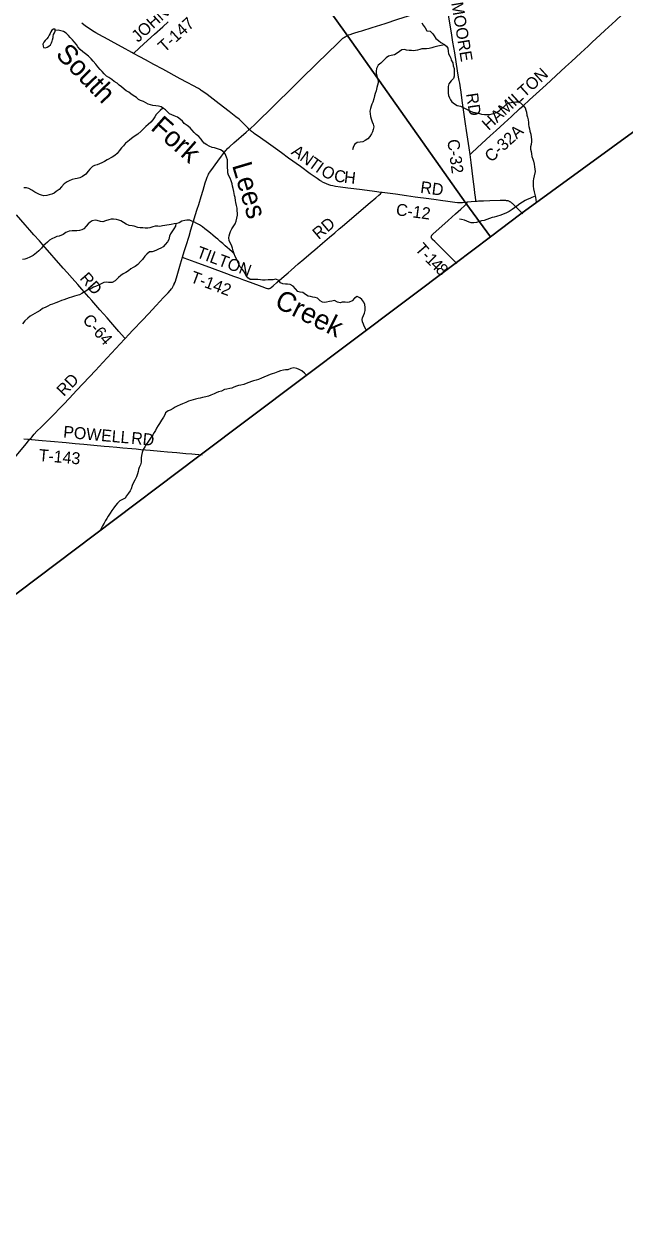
# Model space of a CAD drawing. Extents: x 1442749 to 1756758, y 235267 to 677782.
# Drawn here: x 1636274 to 1651408, y 470050 to 500562 of the extents above; entities that cross this region are included whole.
import ezdxf

# ---------------------------------------------------------------- set-up
doc = ezdxf.new("R2010")
doc.units = 0
for name, color, linetype in [('GM_X_Adjacent_County', 7, 'Continuous'), ('GM_X_County', 7, 'Continuous'), ('GM_X_County_Road', 7, 'Continuous'), ('GM_X_County_Road_Text', 7, 'Continuous'), ('GM_X_Minor_Lake', 7, 'Continuous'), ('GM_X_Minor_River', 7, 'Continuous'), ('GM_X_Minor_River_Text', 7, 'Continuous'), ('GM_X_Township', 7, 'Continuous'), ('GM_X_Township_Road', 7, 'Continuous'), ('GM_X_Township_Road_Text', 7, 'Continuous')]:
    doc.layers.add(name, color=color, linetype=linetype)

msp = doc.modelspace()

# ---------------------------------------------------------------- linework, layer by layer
at = {"layer": 'GM_X_Adjacent_County'}
msp.add_lwpolyline([(1614700, 470050), (1618604, 472952), (1620523, 474378), (1621966, 475451), (1621997, 475474), (1628919, 480818), (1628958, 480847), (1631413, 482696), (1633248, 484078), (1633505, 484272), (1633819, 484508), (1635644, 485883), (1638042, 487688), (1640676, 489672), (1647133, 494533), (1648023, 495203), (1648788, 495779), (1655741, 500852)], dxfattribs=at)
at = {"layer": 'GM_X_County'}
msp.add_lwpolyline([(1655741, 500852), (1648788, 495779), (1648023, 495203), (1647133, 494533), (1640676, 489672), (1638042, 487688), (1635644, 485883), (1633819, 484508), (1633505, 484272), (1633248, 484078), (1631413, 482696), (1628958, 480847), (1628919, 480818), (1621997, 475474), (1621966, 475451), (1620523, 474378), (1618604, 472952), (1614700, 470050)], dxfattribs=at)
at = {"layer": 'GM_X_County_Road'}
for points in [[(1644553, 500325), (1644578, 500332), (1644716, 500375), (1644785, 500397), (1645045, 500479), (1645366, 500583), (1645685, 500685), (1645954, 500770), (1646113, 500820), (1646314, 500884), (1646587, 500971), (1646916, 501077)], [(1647509, 497280), (1647485, 497442), (1647420, 497883), (1647395, 498055), (1647313, 498637), (1647275, 498912), (1647272, 498932), (1647270, 498945), (1647268, 498957), (1647249, 499075), (1647236, 499142), (1647221, 499223), (1647194, 499388), (1647123, 499842), (1647078, 500113), (1647040, 500343), (1646940, 500941), (1646916, 501077)], [(1647509, 497280), (1647544, 497312), (1647700, 497457), (1648020, 497749), (1648169, 497887), (1648370, 498070), (1648554, 498239), (1648757, 498425), (1648846, 498508), (1649003, 498652), (1649423, 499038), (1649794, 499376), (1649918, 499488), (1650063, 499622), (1650301, 499843), (1650483, 500012), (1650588, 500107), (1650790, 500295), (1650908, 500404), (1651180, 500655), (1651480, 500930)], [(1639026, 499827), (1638987, 499848), (1638742, 499981), (1638540, 500091), (1638391, 500173), (1638157, 500300), (1638078, 500345), (1638041, 500368), (1637994, 500397), (1637912, 500452), (1637821, 500516), (1637725, 500584)], [(1641946, 497907), (1641963, 497921), (1641969, 497926), (1641980, 497937), (1641991, 497947), (1642068, 498021), (1642195, 498145), (1642479, 498424), (1642700, 498639), (1642917, 498853), (1643236, 499166), (1643658, 499579), (1644166, 500078), (1644249, 500158), (1644269, 500175), (1644307, 500209), (1644322, 500220), (1644344, 500236), (1644360, 500246), (1644385, 500260), (1644411, 500273), (1644426, 500280), (1644450, 500290), (1644485, 500302), (1644553, 500325)], [(1641946, 497907), (1641914, 497939), (1641847, 498011), (1641784, 498078), (1641741, 498120), (1641690, 498165), (1641610, 498229), (1641438, 498361), (1641292, 498473), (1641108, 498614), (1640882, 498789), (1640779, 498866), (1640735, 498895), (1640716, 498907), (1640666, 498938), (1640647, 498949), (1640542, 499006), (1640380, 499093), (1640204, 499189), (1639765, 499425), (1639543, 499546), (1639327, 499664), (1639189, 499739), (1639026, 499827)], [(1640264, 494688), (1640308, 494834), (1640354, 494981), (1640427, 495223), (1640476, 495383), (1640542, 495600), (1640585, 495741), (1640633, 495897), (1640671, 496020), (1640732, 496221), (1640780, 496377), (1640836, 496563), (1640866, 496656), (1640884, 496705), (1640893, 496726), (1640908, 496758), (1640919, 496780), (1640934, 496806), (1640947, 496828), (1640974, 496868), (1641156, 497112), (1641249, 497239), (1641322, 497340), (1641356, 497381), (1641368, 497395), (1641390, 497420), (1641408, 497438), (1641437, 497466), (1641454, 497481), (1641554, 497569), (1641871, 497843), (1641946, 497907)], [(1645271, 496324), (1645097, 496345), (1644788, 496386), (1644580, 496413), (1644431, 496432), (1644245, 496455), (1644119, 496473), (1644054, 496486), (1644004, 496498), (1643951, 496515), (1643893, 496536), (1643833, 496562), (1643795, 496581), (1643771, 496594), (1643727, 496621), (1643654, 496671), (1643484, 496793), (1643233, 496973), (1642936, 497189), (1642757, 497317), (1642605, 497425), (1642429, 497552), (1642229, 497695), (1642073, 497808), (1642054, 497821), (1642003, 497861), (1641981, 497878), (1641946, 497907)], [(1647657, 496094), (1647654, 496123), (1647644, 496206), (1647631, 496310), (1647619, 496405), (1647590, 496652), (1647538, 497075), (1647519, 497208), (1647509, 497280)], [(1647435, 496073), (1647387, 496068), (1647321, 496063), (1647301, 496062), (1647268, 496061), (1647247, 496061), (1647213, 496062), (1647194, 496063), (1647129, 496070), (1646947, 496095), (1646762, 496121), (1646655, 496135), (1646473, 496161), (1646122, 496206), (1645910, 496236), (1645631, 496275), (1645296, 496321), (1645271, 496324)], [(1647540, 496084), (1647435, 496073)], [(1647657, 496094), (1647641, 496093), (1647540, 496084)], [(1648840, 495785), (1648722, 495903), (1648700, 495925), (1648657, 495968), (1648632, 495993), (1648580, 496041), (1648563, 496055), (1648547, 496067), (1648535, 496075), (1648522, 496083), (1648510, 496089), (1648499, 496095), (1648486, 496100), (1648469, 496106), (1648449, 496111), (1648439, 496112), (1648425, 496114), (1648414, 496115), (1648399, 496116), (1648390, 496117), (1648371, 496117), (1648271, 496116), (1648005, 496107), (1647848, 496102), (1647723, 496098), (1647688, 496097), (1647657, 496094)], [(1638817, 492638), (1638799, 492658), (1638656, 492819), (1638453, 493051), (1638361, 493157), (1638179, 493365), (1637979, 493594), (1637903, 493681), (1637787, 493815), (1637727, 493884), (1637624, 493999), (1637479, 494164), (1637356, 494305), (1637257, 494415), (1636747, 494997), (1636658, 495098), (1636520, 495256), (1636417, 495371), (1636300, 495508), (1636078, 495758)], [(1638817, 492638), (1638913, 492739), (1639014, 492847), (1639253, 493104), (1639403, 493265), (1639601, 493475), (1639786, 493670), (1639898, 493789), (1639955, 493853), (1639985, 493890), (1640000, 493911), (1640011, 493927), (1640023, 493946), (1640031, 493960), (1640040, 493978), (1640049, 493998), (1640056, 494015), (1640074, 494063), (1640108, 494168), (1640215, 494526), (1640264, 494688)], [(1636417, 490099), (1636462, 490154), (1636529, 490231), (1636596, 490302), (1636703, 490409), (1636773, 490478), (1636946, 490653), (1637055, 490762), (1637150, 490857), (1637272, 490985), (1637406, 491125), (1637603, 491336), (1638067, 491832), (1638257, 492037), (1638364, 492152), (1638695, 492507), (1638800, 492620), (1638817, 492638)], [(1635091, 488591), (1635188, 488686), (1635291, 488788), (1635521, 489022), (1635616, 489121), (1635680, 489193), (1635719, 489241), (1635833, 489385), (1636018, 489615), (1636116, 489734), (1636292, 489946), (1636417, 490099)]]:
    msp.add_lwpolyline(points, dxfattribs=at)
at = {"layer": 'GM_X_Minor_Lake'}
for points in [[(1636973, 500114), (1636980, 500138), (1636986, 500168), (1637001, 500226), (1637003, 500256), (1637013, 500300), (1637034, 500346), (1637056, 500388), (1637057, 500434), (1637013, 500440), (1636966, 500413), (1636946, 500367), (1636929, 500327), (1636907, 500283), (1636881, 500237), (1636848, 500195)], [(1636848, 500195), (1636806, 500151), (1636771, 500108), (1636747, 500060), (1636750, 500012), (1636764, 499971), (1636810, 499967), (1636852, 499979), (1636896, 500006), (1636939, 500040), (1636965, 500090), (1636973, 500114)]]:
    msp.add_lwpolyline(points, dxfattribs=at)
at = {"layer": 'GM_X_Minor_River'}
for points in [[(1641409, 496819), (1641402, 496887), (1641394, 496946), (1641393, 497016), (1641396, 497082), (1641400, 497140), (1641375, 497212), (1641337, 497297), (1641290, 497357), (1641224, 497392), (1641172, 497410), (1641072, 497445), (1641012, 497458), (1640932, 497487), (1640877, 497523), (1640809, 497564), (1640771, 497614), (1640730, 497665), (1640672, 497734), (1640609, 497780), (1640555, 497829), (1640501, 497896), (1640454, 497946), (1640378, 498009), (1640309, 498060), (1640261, 498114), (1640209, 498163), (1640134, 498221), (1640056, 498254), (1639998, 498275), (1639934, 498299), (1639883, 498350), (1639837, 498401), (1639783, 498441), (1639725, 498476), (1639659, 498496), (1639591, 498501), (1639517, 498514), (1639459, 498526), (1639399, 498543), (1639340, 498581), (1639280, 498610), (1639206, 498641), (1639154, 498663), (1639102, 498712), (1639019, 498769), (1638961, 498807), (1638907, 498848), (1638846, 498880), (1638792, 498925), (1638722, 498982), (1638671, 499022), (1638615, 499073), (1638543, 499122), (1638484, 499166), (1638410, 499217), (1638346, 499256), (1638293, 499308), (1638235, 499371), (1638189, 499421), (1638132, 499490), (1638082, 499553), (1638011, 499630), (1637959, 499692), (1637896, 499757), (1637822, 499816), (1637753, 499866), (1637683, 499925), (1637628, 499994), (1637590, 500048), (1637531, 500119), (1637491, 500169), (1637431, 500224), (1637390, 500274), (1637334, 500337), (1637267, 500382), (1637199, 500398), (1637133, 500413), (1637056, 500405)], [(1646294, 500600), (1646325, 500536), (1646377, 500469), (1646424, 500397), (1646502, 500386), (1646572, 500323), (1646601, 500273), (1646649, 500204), (1646711, 500152), (1646776, 500101), (1646846, 500060), (1646918, 500006), (1646945, 499955), (1646956, 499881), (1646970, 499813), (1647003, 499756), (1647021, 499706), (1647034, 499652), (1647072, 499587), (1647085, 499515), (1647107, 499449), (1647110, 499383), (1647110, 499330), (1647111, 499256), (1647090, 499194), (1647036, 499131), (1646977, 499055), (1646958, 498993), (1646954, 498943), (1646957, 498893), (1646961, 498827), (1646968, 498761), (1646990, 498708), (1647015, 498658), (1647053, 498608), (1647119, 498551), (1647186, 498514), (1647268, 498493), (1647350, 498451), (1647406, 498426), (1647468, 498397), (1647520, 498367), (1647580, 498346), (1647640, 498336), (1647744, 498315), (1647799, 498294), (1647876, 498289), (1647950, 498289), (1648004, 498290)], [(1646871, 500041), (1646779, 500021), (1646695, 500008), (1646597, 499982), (1646543, 499967), (1646478, 499949), (1646408, 499940), (1646344, 499941), (1646294, 499937), (1646240, 499924), (1646187, 499910), (1646135, 499898), (1646085, 499893), (1646031, 499895), (1645975, 499900), (1645909, 499908), (1645857, 499927), (1645791, 499916), (1645732, 499874), (1645672, 499834), (1645605, 499793), (1645525, 499776), (1645451, 499758), (1645396, 499711), (1645330, 499647), (1645263, 499578), (1645196, 499526), (1645151, 499446), (1645143, 499376), (1645146, 499324), (1645162, 499250), (1645179, 499200), (1645195, 499139), (1645190, 499081), (1645176, 499027), (1645157, 498963), (1645140, 498885), (1645122, 498815), (1645103, 498754), (1645082, 498678), (1645062, 498600), (1645031, 498546), (1645015, 498492), (1645000, 498436), (1644987, 498368), (1644989, 498300), (1645000, 498233), (1645020, 498173), (1645043, 498103), (1645067, 498042), (1645084, 497978), (1645069, 497904), (1645051, 497848), (1645022, 497796), (1644986, 497735), (1644935, 497669), (1644868, 497631), (1644804, 497600), (1644736, 497589), (1644662, 497577), (1644599, 497532), (1644562, 497458), (1644550, 497398)], [(1648004, 498290), (1648070, 498304), (1648128, 498323), (1648195, 498349), (1648253, 498390), (1648310, 498442), (1648360, 498483), (1648425, 498545), (1648485, 498576), (1648543, 498592), (1648600, 498600), (1648662, 498605), (1648720, 498602), (1648782, 498582), (1648843, 498523), (1648901, 498452), (1648916, 498398), (1648934, 498344), (1648943, 498270), (1648957, 498218), (1648974, 498153), (1648986, 498085), (1648981, 498035), (1648987, 497985), (1649006, 497922), (1649018, 497866), (1649037, 497794), (1649048, 497712), (1649060, 497655), (1649059, 497603), (1649049, 497529), (1649034, 497471), (1649032, 497415), (1649045, 497351), (1649056, 497291), (1649070, 497224), (1649091, 497160), (1649105, 497108), (1649122, 497036), (1649134, 496963), (1649141, 496905), (1649147, 496853), (1649126, 496739), (1649109, 496667), (1649100, 496615), (1649096, 496549), (1649097, 496483), (1649109, 496409), (1649128, 496340), (1649141, 496272), (1649159, 496204), (1649168, 496139), (1649176, 496081), (1649175, 496060)], [(1639770, 498449), (1639703, 498390), (1639646, 498338), (1639603, 498284), (1639567, 498227), (1639518, 498151), (1639467, 498091), (1639401, 498036), (1639338, 497984), (1639282, 497923), (1639225, 497863), (1639140, 497794), (1639072, 497750), (1639015, 497705), (1638939, 497649), (1638878, 497596), (1638828, 497562), (1638773, 497500), (1638724, 497443), (1638668, 497371), (1638613, 497305), (1638560, 497252), (1638492, 497208), (1638367, 497145), (1638298, 497104), (1638226, 497066), (1638170, 497041), (1638115, 497019), (1638047, 497002), (1637991, 496976), (1637926, 496911), (1637886, 496855), (1637829, 496781), (1637740, 496722), (1637674, 496687), (1637605, 496673), (1637555, 496668), (1637479, 496646), (1637408, 496613), (1637356, 496591), (1637282, 496542), (1637217, 496466), (1637154, 496397), (1637081, 496345), (1637025, 496306), (1636969, 496280), (1636904, 496259), (1636840, 496247), (1636770, 496240), (1636712, 496250), (1636656, 496267), (1636596, 496300), (1636544, 496326), (1636465, 496377), (1636391, 496424), (1636333, 496438), (1636267, 496439)], [(1644899, 492850), (1644883, 492878), (1644838, 492952), (1644820, 493005), (1644795, 493061), (1644789, 493115), (1644796, 493165), (1644824, 493221), (1644847, 493277), (1644869, 493345), (1644870, 493421), (1644855, 493499), (1644831, 493556), (1644786, 493626), (1644734, 493665), (1644668, 493695), (1644598, 493660), (1644537, 493590), (1644467, 493553), (1644415, 493545), (1644364, 493552), (1644288, 493555), (1644234, 493537), (1644170, 493556), (1644090, 493596), (1644024, 493585), (1643968, 493575), (1643894, 493560), (1643842, 493549), (1643788, 493557), (1643730, 493592), (1643664, 493654), (1643604, 493675), (1643550, 493683), (1643486, 493696), (1643428, 493711), (1643365, 493749), (1643293, 493802), (1643229, 493811), (1643173, 493825), (1643111, 493888), (1643050, 493961), (1642976, 494005), (1642906, 494008), (1642856, 494010), (1642788, 494019), (1642734, 494046), (1642689, 494106), (1642619, 494139), (1642547, 494121), (1642488, 494120), (1642418, 494121), (1642350, 494109), (1642282, 494110), (1642226, 494118), (1642158, 494131), (1642092, 494128), (1642028, 494126), (1641972, 494129), (1641908, 494167), (1641858, 494240), (1641827, 494312), (1641772, 494381), (1641708, 494452), (1641681, 494514), (1641661, 494574), (1641628, 494635), (1641594, 494707), (1641569, 494778), (1641539, 494850), (1641524, 494918), (1641499, 494989), (1641461, 495049), (1641436, 495113), (1641434, 495176), (1641443, 495228), (1641453, 495288), (1641470, 495340), (1641502, 495403), (1641541, 495455), (1641588, 495529), (1641614, 495599), (1641631, 495677), (1641646, 495747), (1641650, 495799), (1641643, 495859), (1641637, 495923), (1641626, 495990), (1641609, 496066), (1641595, 496120), (1641586, 496192), (1641574, 496246), (1641565, 496297), (1641559, 496349), (1641540, 496423), (1641526, 496477), (1641513, 496536), (1641491, 496612), (1641462, 496680), (1641425, 496753), (1641409, 496819)], [(1649153, 496227), (1649070, 496192), (1649012, 496169), (1648948, 496143), (1648894, 496120), (1648833, 496076), (1648767, 496031), (1648690, 495977), (1648627, 495936), (1648571, 495894), (1648492, 495843), (1648414, 495800), (1648341, 495774), (1648281, 495753), (1648175, 495716), (1648118, 495700), (1648068, 495689), (1647998, 495667), (1647930, 495642), (1647867, 495616), (1647797, 495603), (1647725, 495577), (1647668, 495562), (1647608, 495556), (1647538, 495559), (1647484, 495570), (1647430, 495598), (1647368, 495627), (1647294, 495643), (1647244, 495648)], [(1640096, 495536), (1640089, 495474), (1640044, 495405), (1640009, 495351), (1639957, 495279), (1639934, 495217), (1639917, 495139), (1639883, 495075), (1639826, 495010), (1639775, 494950), (1639721, 494917), (1639661, 494889), (1639608, 494866), (1639550, 494840), (1639496, 494828), (1639430, 494823), (1639367, 494768), (1639316, 494714), (1639256, 494632), (1639207, 494577), (1639134, 494505), (1639068, 494458), (1639017, 494428), (1638965, 494394), (1638898, 494347), (1638836, 494307), (1638768, 494270), (1638709, 494230), (1638654, 494175), (1638568, 494093), (1638491, 494052), (1638401, 494051), (1638345, 494057), (1638279, 494048), (1638216, 494014), (1638150, 493981), (1638073, 493952), (1638019, 493930), (1637933, 493887), (1637878, 493865), (1637810, 493826), (1637725, 493778), (1637665, 493743), (1637597, 493721), (1637540, 493710), (1637462, 493681), (1637408, 493669), (1637339, 493642), (1637271, 493618), (1637213, 493597), (1637140, 493565), (1637070, 493540), (1636984, 493509), (1636925, 493487), (1636873, 493459), (1636802, 493424), (1636738, 493393), (1636674, 493343), (1636597, 493304), (1636541, 493268), (1636486, 493238), (1636422, 493199), (1636363, 493155), (1636292, 493084), (1636228, 493010)], [(1641569, 494776), (1641513, 494822), (1641444, 494887), (1641390, 494934), (1641334, 494980), (1641277, 495035), (1641215, 495089), (1641151, 495142), (1641096, 495189), (1641024, 495245), (1640969, 495294), (1640895, 495355), (1640825, 495404), (1640766, 495452), (1640692, 495509), (1640620, 495542), (1640552, 495580), (1640501, 495601), (1640445, 495619), (1640371, 495624), (1640318, 495615), (1640250, 495595), (1640176, 495558), (1640117, 495540), (1640055, 495527), (1639979, 495513), (1639927, 495508), (1639867, 495500), (1639816, 495491), (1639762, 495477), (1639694, 495460), (1639642, 495468), (1639574, 495469), (1639512, 495454), (1639441, 495432), (1639387, 495419), (1639321, 495421), (1639267, 495428), (1639195, 495428), (1639135, 495441), (1639049, 495472), (1638993, 495484), (1638921, 495491), (1638847, 495518), (1638773, 495568), (1638712, 495607), (1638658, 495624), (1638598, 495640), (1638522, 495651), (1638463, 495645), (1638405, 495628), (1638323, 495605), (1638255, 495583), (1638193, 495588), (1638115, 495617), (1638059, 495623), (1637990, 495602), (1637938, 495576), (1637887, 495528), (1637839, 495471), (1637774, 495407), (1637722, 495376), (1637666, 495360), (1637597, 495355), (1637543, 495351), (1637481, 495350), (1637405, 495346), (1637322, 495309), (1637256, 495262), (1637155, 495218), (1637097, 495207), (1637043, 495187), (1636972, 495156), (1636912, 495120), (1636862, 495069), (1636803, 495015), (1636750, 494972), (1636708, 494920), (1636643, 494846), (1636581, 494797), (1636496, 494729), (1636419, 494690), (1636341, 494655), (1636291, 494643), (1636232, 494628)], [(1643390, 491713), (1643334, 491764), (1643269, 491828), (1643203, 491859), (1643147, 491888), (1643069, 491902), (1642997, 491883), (1642917, 491854), (1642860, 491848), (1642806, 491843), (1642736, 491827), (1642662, 491804), (1642581, 491770), (1642523, 491749), (1642471, 491729), (1642414, 491710), (1642316, 491667), (1642250, 491639), (1642177, 491610), (1642119, 491592), (1642055, 491573), (1642000, 491555), (1641932, 491534), (1641870, 491508), (1641807, 491481), (1641735, 491467), (1641673, 491452), (1641623, 491440), (1641558, 491413), (1641506, 491391), (1641454, 491376), (1641376, 491363), (1641319, 491351), (1641243, 491314), (1641171, 491294), (1641114, 491273), (1641062, 491249), (1640981, 491212), (1640921, 491190), (1640849, 491169), (1640767, 491150), (1640710, 491138), (1640656, 491127), (1640588, 491109), (1640532, 491098), (1640473, 491080), (1640415, 491057), (1640343, 491025), (1640266, 490994), (1640202, 490966), (1640130, 490935), (1640075, 490907), (1640025, 490878), (1639950, 490836), (1639900, 490813), (1639833, 490767), (1639815, 490715), (1639788, 490659), (1639736, 490580), (1639681, 490498), (1639646, 490446), (1639606, 490379), (1639583, 490319), (1639546, 490267), (1639516, 490213), (1639471, 490157), (1639443, 490106), (1639386, 490024), (1639347, 489966), (1639313, 489908), (1639268, 489843), (1639245, 489769), (1639229, 489695), (1639222, 489635), (1639222, 489576), (1639219, 489526), (1639203, 489460), (1639174, 489393), (1639155, 489337), (1639145, 489287), (1639126, 489227), (1639104, 489151), (1639063, 489069), (1639030, 489007), (1638997, 488935), (1638971, 488855), (1638946, 488799), (1638902, 488742), (1638853, 488672), (1638814, 488618), (1638748, 488579), (1638681, 488547), (1638625, 488490), (1638576, 488428), (1638536, 488376), (1638483, 488305), (1638442, 488237), (1638389, 488163), (1638359, 488107)], [(1638359, 488107), (1638324, 488056), (1638292, 487988), (1638251, 487918), (1638216, 487848), (1638192, 487800)]]:
    msp.add_lwpolyline(points, dxfattribs=at)
at = {"layer": 'GM_X_Township'}
for points in [[(1655741, 500852), (1648788, 495779), (1648023, 495203), (1647406, 496053), (1644427, 500259), (1642919, 502379), (1641006, 505069), (1637287, 510492), (1634462, 514529), (1632004, 518073), (1630779, 518715), (1629985, 519130), (1624968, 521723), (1619669, 524461), (1628661, 526876), (1638146, 529408), (1641622, 530343), (1643929, 530963), (1648625, 532214), (1649470, 532440), (1653261, 533457)], [(1642919, 502379), (1644427, 500259), (1647406, 496053), (1648023, 495203), (1647133, 494533), (1640676, 489672), (1638042, 487688), (1635644, 485883), (1633819, 484508), (1633505, 484272), (1633248, 484078), (1631413, 482696), (1628958, 480847), (1628919, 480818), (1621997, 475474), (1621966, 475451), (1620523, 474378), (1618604, 472952), (1618173, 474474), (1617335, 477441), (1616958, 478774)]]:
    msp.add_lwpolyline(points, dxfattribs=at)
at = {"layer": 'GM_X_Township_Road'}
for points in [[(1639026, 499827), (1639041, 499840), (1639287, 500066), (1639554, 500308), (1639766, 500499), (1639900, 500620)], [(1640264, 494688), (1640296, 494676), (1640388, 494643), (1640570, 494575), (1641013, 494411), (1641308, 494302), (1641548, 494212), (1641671, 494166), (1641800, 494120), (1641964, 494060), (1642265, 493947), (1642373, 493908), (1642404, 493899), (1642424, 493896), (1642440, 493897), (1642456, 493902), (1642473, 493911), (1642497, 493928), (1642547, 493971), (1642640, 494053), (1642823, 494213), (1642922, 494299), (1642999, 494366), (1643178, 494519), (1643323, 494642), (1643503, 494796), (1643594, 494876), (1643787, 495039), (1643966, 495193), (1644098, 495306), (1644210, 495402), (1644285, 495467), (1644471, 495627), (1644993, 496066), (1645131, 496183), (1645211, 496250), (1645250, 496285), (1645252, 496287), (1645254, 496289), (1645256, 496291), (1645259, 496294), (1645261, 496297), (1645263, 496299), (1645264, 496302), (1645265, 496303), (1645266, 496304), (1645266, 496306), (1645267, 496307), (1645268, 496311), (1645269, 496317), (1645271, 496324)], [(1647173, 494529), (1646955, 494752), (1646618, 495086), (1646565, 495139), (1646557, 495147), (1646551, 495155), (1646550, 495157), (1646547, 495160), (1646544, 495166), (1646541, 495170), (1646538, 495176), (1646537, 495178), (1646536, 495180), (1646535, 495183), (1646534, 495188), (1646533, 495194), (1646533, 495199), (1646533, 495204), (1646534, 495216), (1646535, 495221), (1646537, 495226), (1646539, 495231), (1646542, 495236), (1646544, 495239), (1646548, 495245), (1646553, 495252), (1646559, 495259), (1646564, 495264), (1646571, 495270), (1646958, 495618), (1647146, 495786), (1647277, 495903), (1647368, 495985), (1647413, 496025), (1647416, 496028), (1647420, 496032), (1647423, 496035), (1647424, 496037), (1647426, 496040), (1647429, 496045), (1647430, 496048), (1647432, 496054), (1647433, 496058), (1647434, 496061), (1647435, 496065), (1647435, 496069), (1647435, 496073)], [(1636265, 490108), (1636366, 490099), (1636373, 490099), (1636379, 490098), (1636412, 490099), (1636417, 490099)], [(1636417, 490099), (1636445, 490099), (1636452, 490099), (1636458, 490098), (1636727, 490071), (1636933, 490052), (1637328, 490015), (1637560, 489994), (1637779, 489974), (1638030, 489950), (1638285, 489927), (1638416, 489915), (1638609, 489898), (1638759, 489885), (1638984, 489867), (1639095, 489856), (1639216, 489845), (1639445, 489823), (1639709, 489800), (1639883, 489783), (1640121, 489763), (1640350, 489742), (1640494, 489731), (1640756, 489709)]]:
    msp.add_lwpolyline(points, dxfattribs=at)

# ---------------------------------------------------------------- texts
at = {"layer": 'GM_X_County_Road_Text'}
for s, rotation, p in [('MOORE', 279.5245, (1647033, 501095)), ('HAMILTON', 42.4629, (1647976, 497870)), ('RD', 278.4101, (1647408, 498808)), ('C-32A', 42.526, (1648043, 497065)), ('C-32', 278.037, (1646933, 497641)), ('A', 324.0109, (1642982, 497303)), ('N', 324.0118, (1643196, 497148)), ('T', 324.0694, (1643410, 496992)), ('I', 324.5832, (1643594, 496859)), ('O', 331.5807, (1643728, 496766)), ('C', 351.4663, (1644068, 496605)), ('H', 353.2332, (1644322, 496567)), ('RD', 352.5688, (1646244, 496312)), ('C-12', 352.4006, (1645630, 495750)), ('RD', 311.1833, (1637657, 494147)), ('C-64', 311.3475, (1637726, 493096)), ('RD', 46.3808, (1637275, 491163))]:
    msp.add_text(s, height=300, rotation=rotation, dxfattribs=at).set_placement(p)
at = {"layer": 'GM_X_Minor_River_Text'}
for s, rotation, p in [('South', 314.1285, (1637043, 499781)), ('Fork', 318.5238, (1639436, 497921)), ('Lees', 286.5051, (1641507, 497007)), ('Creek', 333.5632, (1642553, 493449))]:
    msp.add_text(s, height=500, rotation=rotation, dxfattribs=at).set_placement(p)
at = {"layer": 'GM_X_Township_Road_Text'}
for s, rotation, p in [('JOHNSON', 42.2435, (1639142, 500089)), ('T-147', 42.237, (1639813, 499836)), ('RD', 40.1786, (1643695, 495120)), ('TILTON', 339.5479, (1640592, 494695)), ('T', 310.6715, (1646107, 494887)), ('-', 315.3316, (1646271, 494697)), ('1', 315.1398, (1646359, 494610)), ('4', 315.2122, (1646490, 494480)), ('T-142', 339.6085, (1640439, 494070)), ('8', 315.2245, (1646621, 494350)), ('POWELL', 354.7882, (1637248, 490144)), ('RD', 354.5818, (1638960, 489990)), ('T-143', 354.926, (1636631, 489557))]:
    msp.add_text(s, height=300, rotation=rotation, dxfattribs=at).set_placement(p)

doc.saveas('drawing.dxf')
